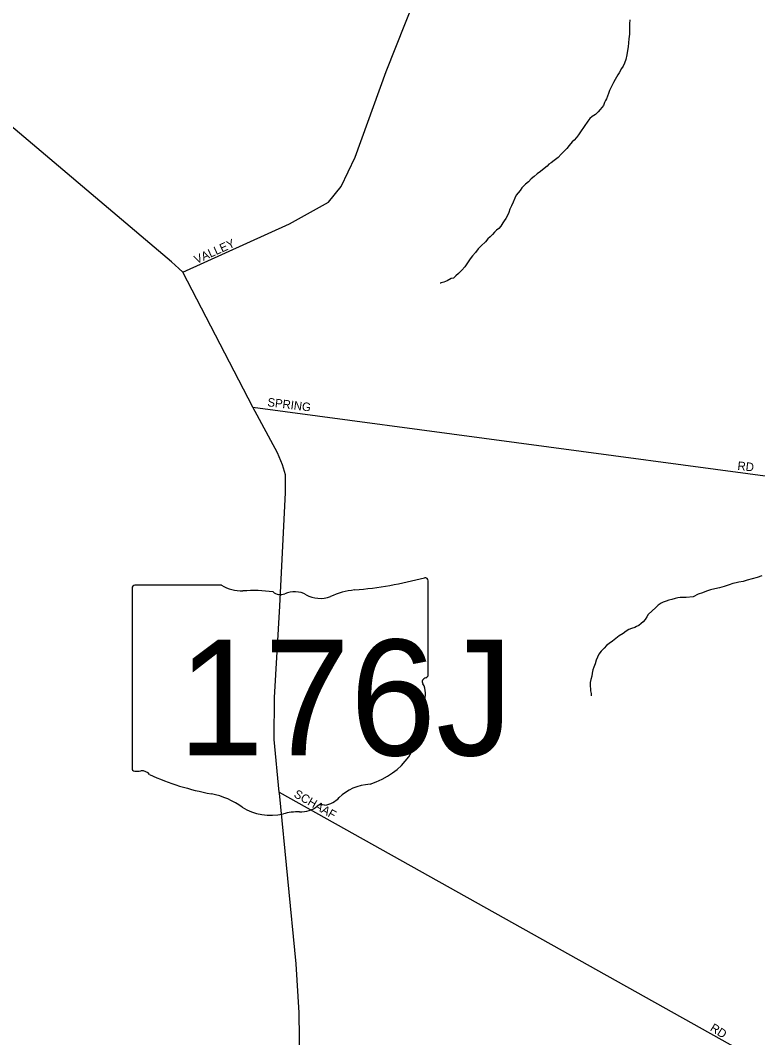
# Model space of a CAD drawing. Extents: x 2010165 to 2382125, y 1060529 to 1407316.
# Drawn here: x 2187233 to 2191567, y 1248953 to 1254931 of the extents above; entities that cross this region are included whole.
import ezdxf

# ---------------------------------------------------------------- set-up
doc = ezdxf.new("R2010")
doc.units = 0
for name, color, linetype in [('GM_X_City_Street', 7, 'Continuous'), ('GM_X_City_Street_Text', 7, 'Continuous'), ('GM_X_Minor_River', 7, 'Continuous'), ('GM_X_State_Location', 7, 'Continuous'), ('GM_X_State_Route', 7, 'Continuous'), ('GM_X_State_Shield', 7, 'Continuous')]:
    doc.layers.add(name, color=color, linetype=linetype)

msp = doc.modelspace()

# ---------------------------------------------------------------- linework, layer by layer
at = {"layer": 'GM_X_City_Street'}
for points in [[(2188187.8, 1253451.3), (2188815.3, 1253736.2), (2189044.5, 1253863.6), (2189119.4, 1253955), (2189200.6, 1254128.1), (2189384.1, 1254630.9), (2189613.8, 1255214.8), (2189622.8, 1255340.6), (2189634.8, 1255781.2), (2189635.2, 1255960.9), (2189658.7, 1256054.9), (2189745.7, 1256191.3), (2189787.4, 1256252), (2189852.4, 1256286.9), (2189936, 1256299.5), (2190636.2, 1256474.5)], [(2188599.2, 1252658.1), (2191699.7, 1252243.5)], [(2188754.9, 1250395.7), (2191454.2, 1248885.3), (2192251.3, 1248440.9), (2192386.6, 1248371.3), (2192458.1, 1248331.9), (2193162.7, 1247943.4), (2193587.2, 1247709.4), (2193617.5, 1247692.7)]]:
    msp.add_lwpolyline(points, dxfattribs=at)
at = {"layer": 'GM_X_Minor_River'}
for points in [[(2190815.5, 1254935.1), (2190813.8, 1254911), (2190814.2, 1254886.9), (2190812.7, 1254850.8), (2190809.1, 1254822.6), (2190807.4, 1254798.5), (2190805.7, 1254776.4), (2190802, 1254754.3), (2190798.3, 1254728.2), (2190792.7, 1254702), (2190783, 1254679.8), (2190775.2, 1254661.7), (2190765.4, 1254647.5), (2190751.7, 1254623.3), (2190743.8, 1254611.1), (2190736, 1254597), (2190728.2, 1254582.8), (2190718.4, 1254566.7), (2190710.6, 1254550.5), (2190702.8, 1254534.4), (2190695, 1254518.2), (2190689.2, 1254502.1), (2190683.4, 1254486), (2190677.6, 1254469.9), (2190671.7, 1254459.8), (2190665.9, 1254447.6), (2190660.1, 1254431.5), (2190650.2, 1254419.4), (2190640.4, 1254407.2), (2190628.5, 1254393), (2190612.7, 1254378.8), (2190594.8, 1254366.5), (2190581, 1254354.3), (2190569.2, 1254338.1)], [(2190569.2, 1254338.1), (2190525.9, 1254275.4), (2190514.1, 1254259.2), (2190502.3, 1254243), (2190488.5, 1254226.8), (2190476.6, 1254216.6), (2190458.8, 1254196.3), (2190445.1, 1254178.1), (2190429.3, 1254161.8), (2190411.4, 1254145.6), (2190393.7, 1254125.3), (2190369.9, 1254106.9), (2190352, 1254094.7), (2190340.1, 1254086.5), (2190330.2, 1254074.4), (2190312.4, 1254060.1), (2190290.6, 1254043.8), (2190270.7, 1254029.5), (2190252.9, 1254013.2), (2190235, 1253999), (2190219.2, 1253982.7), (2190201.4, 1253968.5), (2190189.5, 1253956.3), (2190179.6, 1253946.1), (2190169.8, 1253932), (2190158, 1253917.8), (2190148.1, 1253903.6), (2190138.4, 1253885.4), (2190128.7, 1253863.2), (2190118.9, 1253841.1), (2190109.2, 1253820.9), (2190103.4, 1253802.7), (2190095.7, 1253784.6), (2190085.9, 1253766.4), (2190076.1, 1253752.2), (2190068.2, 1253742.1), (2190056.4, 1253721.9), (2190044.6, 1253707.7), (2190030.7, 1253697.5), (2190020.8, 1253687.3), (2190009, 1253673.2), (2189995.2, 1253658.9), (2189981.3, 1253646.7), (2189967.5, 1253630.5), (2189941.7, 1253606.1), (2189924, 1253587.8), (2189908.2, 1253567.6), (2189890.4, 1253547.3), (2189876.7, 1253529.1), (2189845.2, 1253482.6), (2189827.5, 1253462.3), (2189807.7, 1253444), (2189791.8, 1253429.7), (2189778, 1253415.5), (2189766, 1253413.4), (2189742.1, 1253401), (2189722.2, 1253392.8), (2189706.2, 1253388.6), (2189702.2, 1253386.5), (2189700.2, 1253386.5)], [(2191590.3, 1251667.6), (2191564.4, 1251657.3), (2191534.4, 1251648.9), (2191504.5, 1251640.5), (2191480.5, 1251634.2), (2191456.5, 1251629.9), (2191440.5, 1251625.7), (2191420.5, 1251621.4), (2191398.6, 1251613.1), (2191370.6, 1251604.8), (2191342.7, 1251596.4), (2191314.7, 1251590), (2191288.7, 1251583.7), (2191266.8, 1251577.4), (2191242.9, 1251567.1), (2191216.9, 1251558.8), (2191187, 1251544.3), (2191147, 1251539.8), (2191131, 1251539.6), (2191121, 1251539.5), (2191110.9, 1251539.4), (2191096.9, 1251537.2), (2191081, 1251533), (2191063, 1251528.8), (2191045, 1251524.6), (2191029, 1251518.3), (2191011.1, 1251512.1), (2190999.1, 1251505.9), (2190981.3, 1251493.7), (2190967.4, 1251481.5), (2190923.9, 1251438.8), (2190916, 1251426.7), (2190906.2, 1251410.5), (2190894.4, 1251396.3), (2190882.5, 1251386.1), (2190868.6, 1251375.9), (2190854.7, 1251369.7), (2190844.7, 1251363.6), (2190824.8, 1251357.3), (2190808.8, 1251351.1), (2190792.9, 1251340.9), (2190775.1, 1251328.6), (2190753.2, 1251314.3), (2190733.4, 1251298), (2190713.5, 1251283.8), (2190693.7, 1251269.5), (2190677.8, 1251257.2), (2190664, 1251241), (2190646.2, 1251224.8), (2190632.4, 1251206.5), (2190624.6, 1251188.4), (2190616.8, 1251172.2), (2190611.1, 1251150.1), (2190603.4, 1251129.9), (2190597.6, 1251113.8), (2190593.8, 1251095.7), (2190592.1, 1251077.6), (2190586.3, 1251057.5), (2190582.6, 1251039.4), (2190582.8, 1251021.3), (2190583.1, 1251001.2), (2190583.2, 1250991.2), (2190587.5, 1250975.2), (2190587.6, 1250967.2), (2190587.7, 1250961.2)]]:
    msp.add_lwpolyline(points, dxfattribs=at)
at = {"layer": 'GM_X_State_Route'}
for points in [[(2188164.8, 1253472.6), (2188121.7, 1253512.7), (2186612.6, 1254787.1)], [(2188755.5, 1250389.7), (2188754.9, 1250395.7), (2188724.9, 1250704.7), (2188727.5, 1250952.6), (2188757.5, 1251488), (2188791.7, 1252156.5), (2188791.7, 1252261.1), (2188773.4, 1252319.2), (2188743.6, 1252390.5), (2188599.2, 1252658.1), (2188187.8, 1253451.3), (2188164.8, 1253472.6)], [(2189266.5, 1247090.4), (2189224, 1247274.7), (2189142.6, 1247627.7), (2188946.8, 1248290.6), (2188892.9, 1248507.9), (2188877.4, 1248658.8), (2188871.3, 1249098.8), (2188854.3, 1249386.8), (2188755.5, 1250389.7)]]:
    msp.add_lwpolyline(points, dxfattribs=at)
at = {"layer": 'GM_X_State_Shield'}
for p, q in [((2189629.7, 1251085.6), (2189629.7, 1251638.3)), ((2187889.5, 1251594), (2187889.5, 1250537.3)), ((2188416.2, 1251612.1), (2187906.6, 1251612.1)), ((2189629.5, 1251085.7), (2189629.7, 1251085.6))]:
    msp.add_line(p, q, dxfattribs=at)
for centre, major_axis, start_param, end_param in [((2189009.8, 1253052.7), (1845.5, 0), 4.814394, 5.042369), ((2189610.4, 1251640.6), (19.4, 0), 6.141152, 7.989035), ((2187909.4, 1251596.2), (20.2, 0), 1.712693, 3.28349), ((2188537.6, 1251734.8), (195.5, 0), 4.042523, 4.731795), ((2188602.4, 1251018.9), (702, 0), 1.404758, 1.657858), ((2188761.8, 1251601.7), (56.4, 0), 3.836095, 5.185415), ((2188844.6, 1251479.6), (117.3, 0), 0.950623, 2.079405), ((2188996, 1251647.1), (141.1, 0), 4.081561, 5.145723), ((2189245.2, 1251289.4), (371.3, 0), 1.699011, 2.107814), ((2189609, 1251083.4), (20.7, 0), 5.05454, 6.418171), ((2189625.2, 1251045), (30, 0), 1.883978, 3.671073), ((2189434.5, 1250975.1), (180, 0), 5.934695, 6.695948), ((2189699.1, 1250854.3), (130.9, 0), 2.387724, 3.262537), ((2189113.2, 1250784), (461.6, 0), 5.101752, 6.440018), ((2187909.6, 1250535), (20.3, 0), 3.00124, 4.508301), ((2187912.7, 1250643.1), (155.2, 0), 4.665946, 4.897461), ((2187944.4, 1250476.4), (56, 0), 0.519207, 1.627899), ((2188651, 1251425.7), (1332.7, 0), 4.195997, 4.488961), ((2189307.8, 1250240.7), (252.8, 0), 1.647645, 2.488434), ((2188253.7, 1250062.6), (417, 0), 0.823519, 1.323587), ((2188987.5, 1250434.9), (149.1, 0), 4.937069, 5.64225), ((2188704.7, 1250471.1), (264.6, 0), 4.026481, 4.996735), ((2188876.9, 1250392), (141, 0), 4.691044, 5.507374), ((2189004.4, 1250289.7), (39.7, 0), 1.147584, 2.315152), ((2188857.6, 1250105.8), (217.4, 0), 1.495662, 1.94098)]:
    msp.add_ellipse(centre, major_axis=major_axis, ratio=0.8, start_param=start_param, end_param=end_param, dxfattribs=at)

# ---------------------------------------------------------------- texts
at = {"layer": 'GM_X_City_Street_Text'}
for s, rotation, p in [('VALLEY', 24.27388, (2188268.7, 1253499.3)), ('SPRING', 352.87442, (2188683, 1252664.1)), ('RD', 353.98321, (2191446, 1252290.1)), ('SCHAAF', 330.12408, (2188836.1, 1250370.5)), ('RD', 327.99339, (2191282.8, 1248997.5))]:
    msp.add_text(s, height=50, rotation=rotation, dxfattribs=at).set_placement(p)
at = {"layer": 'GM_X_State_Location'}
for s in ['s', 'r']:
    msp.add_text(s, height=1, dxfattribs=at).set_placement((2188740, 1250995.4))
msp.add_text('176J', height=1, rotation=0.00001, dxfattribs=at).set_placement((2188316.6, 1250937.5))
at = {"layer": 'GM_X_State_Shield'}
msp.add_text('176J', height=680, dxfattribs=at).set_placement((2188159.1, 1250611.8))

doc.saveas('drawing.dxf')
